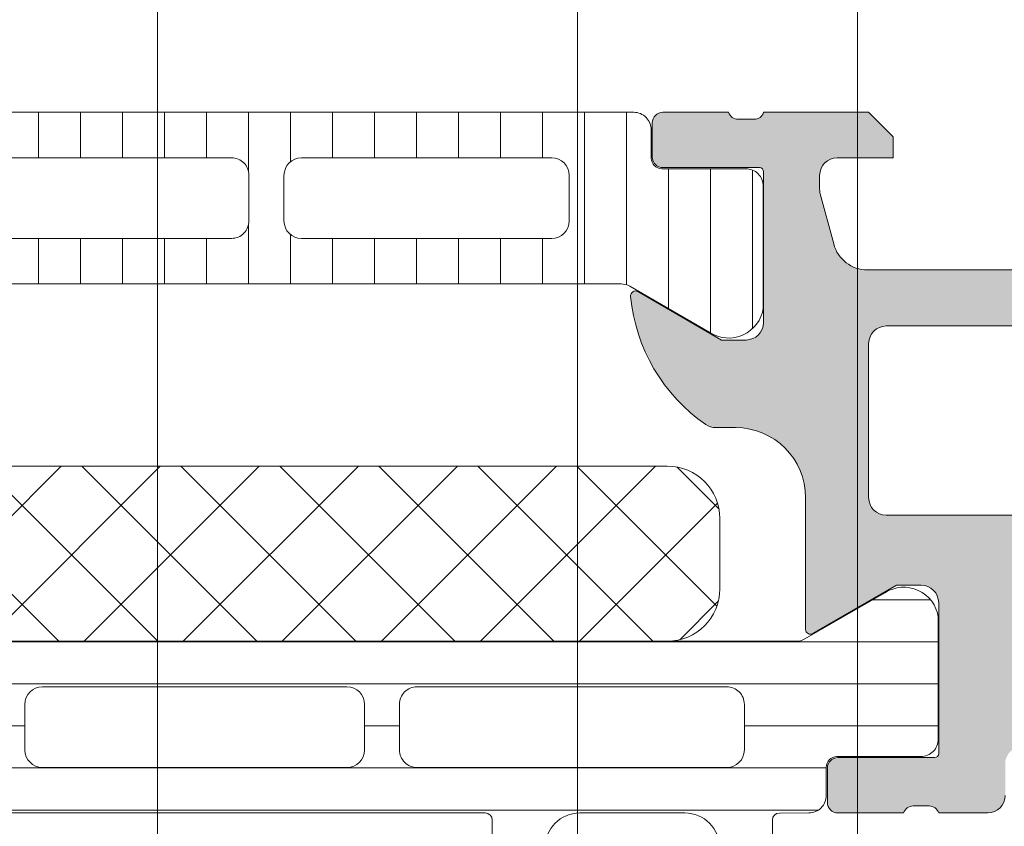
# Model space of a CAD drawing. Header units: millimetres. Extents: x 213386 to 506888, y 183055 to 450952.
# Tile 443 of 656: x 399566 to 399594, y 302159 to 302182. Entities that reach past the tile are written whole.
import ezdxf

# ---------------------------------------------------------------- set-up
doc = ezdxf.new("R2010")
doc.units = ezdxf.units.MM
doc.layers.add('FASÁDA DETAILNÍ', color=255, linetype='Continuous', lineweight=0)

msp = doc.modelspace()

# ---------------------------------------------------------------- hatches: boundary and pattern name
at = {"layer": 'FASÁDA DETAILNÍ'}
h = msp.add_hatch(dxfattribs=at)
h.set_pattern_fill('_USER', color=256, scale=1.2, angle=90, style=0, pattern_type=0)
h.set_pattern_definition([(90, (397960.6382589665, 280090.7056870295), (-1.2, 7.347638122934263e-17), [])])
edge = h.paths.add_edge_path()
edge.add_line((399583.1322093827, 302174.2492613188), (399585.4158662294, 302172.9307916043))
edge.add_arc((399585.9565011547, 302173.7720442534), 0.9999960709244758, 237.2729839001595, 351.8183919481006)
edge.add_line((399586.9463192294, 302173.6297336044), (399586.9463192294, 302177.1062751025))
edge.add_arc((399586.446323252, 302177.1062777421), 0.4999959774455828, -0.0003024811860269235, 90.00030248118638)
edge.add_line((399586.4463206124, 302177.6062737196), (399584.0463222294, 302177.6059417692))
edge.add_arc((399584.0463222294, 302177.9059417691), 0.3000000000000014, 180, 269.9999999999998, ccw=False)
edge.add_line((399583.7463222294, 302177.9059417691), (399583.7463222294, 302178.7162731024))
edge.add_arc((399583.2463249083, 302178.7162757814), 0.4999973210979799, -0.0003069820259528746, 90.00030698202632)
edge.add_line((399583.2463222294, 302179.2162731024), (399553.1638479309, 302179.2162731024))
edge.add_arc((399553.163845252, 302178.7162757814), 0.4999973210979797, 89.99969301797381, 180.0003069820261)
edge.add_line((399552.6638479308, 302178.7162731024), (399552.6638479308, 302177.9059417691))
edge.add_arc((399552.3638479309, 302177.9059417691), 0.3000000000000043, -90, -1.1368683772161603e-13, ccw=False)
edge.add_line((399552.3638479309, 302177.6059417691), (399549.9638495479, 302177.6062737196))
edge.add_arc((399549.9638469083, 302177.1062777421), 0.4999959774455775, 89.99969751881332, 180.0003024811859)
edge.add_line((399549.4638509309, 302177.1062751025), (399549.4638509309, 302173.6297336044))
edge.add_arc((399550.4536690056, 302173.7720442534), 0.9999960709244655, 188.1816080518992, 302.7270160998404)
edge.add_line((399550.9943039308, 302172.9307916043), (399553.2779607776, 302174.2492613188))
edge.add_arc((399553.5279607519, 302173.8162486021), 0.5000000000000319, 90.00005990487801, 119.9999965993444, ccw=False)
edge.add_line((399553.5279602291, 302174.3162486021), (399582.8822099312, 302174.3162486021))
edge.add_arc((399582.8822094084, 302173.8162486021), 0.5000000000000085, 60.0000034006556, 89.99994009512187, ccw=False)
edge = h.paths.add_edge_path(flags=16)
edge.add_line((399562.555492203, 302175.6162593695), (399555.405467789, 302175.6162746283))
edge.add_arc((399555.4055113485, 302176.1163181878), 0.5000435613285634, 180.0049911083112, 269.9950088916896, ccw=False)
edge.add_line((399554.905467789, 302176.1162746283), (399554.905467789, 302177.4162834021))
edge.add_arc((399555.4054801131, 302177.4162558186), 0.5000123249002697, 90.00141220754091, 179.9968392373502, ccw=False)
edge.add_line((399555.405467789, 302177.9162681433), (399562.555492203, 302177.9162681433))
edge.add_arc((399562.5554486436, 302177.4162245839), 0.5000435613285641, 0.004991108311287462, 89.99500889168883, ccw=False)
edge.add_line((399563.055492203, 302177.4162681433), (399563.055492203, 302176.1162593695))
edge.add_arc((399562.5554486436, 302176.116302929), 0.5000435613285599, -89.99500889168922, -0.004991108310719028, ccw=False)
edge = h.paths.add_edge_path(flags=16)
edge.add_line((399580.9054917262, 302175.6162593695), (399573.7554658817, 302175.6162593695))
edge.add_arc((399573.7555094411, 302176.116302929), 0.5000435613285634, 180.0049911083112, 269.9950088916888, ccw=False)
edge.add_line((399573.2554658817, 302176.1162593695), (399573.2554658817, 302177.4162681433))
edge.add_arc((399573.7555094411, 302177.4162245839), 0.5000435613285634, 90.00499110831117, 179.9950088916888, ccw=False)
edge.add_line((399573.7554658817, 302177.9162681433), (399580.9054917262, 302177.9162681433))
edge.add_arc((399580.9054481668, 302177.4162245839), 0.5000435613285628, 0.004991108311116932, 89.99500889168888, ccw=False)
edge.add_line((399581.4054917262, 302177.4162681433), (399581.4054917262, 302176.1162593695))
edge.add_arc((399580.9054481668, 302176.116302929), 0.5000435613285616, -89.99500889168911, -0.004991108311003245, ccw=False)
edge = h.paths.add_edge_path(flags=16)
edge.add_line((399571.7554658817, 302175.6162593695), (399564.5554922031, 302175.6162593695))
edge.add_arc((399564.5554414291, 302176.1162085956), 0.4999492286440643, -180.00581885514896, -89.99418114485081, ccw=False)
edge.add_line((399564.055492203, 302176.1162593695), (399564.055492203, 302177.4162681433))
edge.add_arc((399564.5554414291, 302177.4163189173), 0.4999492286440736, 89.99418114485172, 180.0058188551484, ccw=False)
edge.add_line((399564.555492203, 302177.9162681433), (399571.7554658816, 302177.9162681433))
edge.add_arc((399571.7555166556, 302177.4163189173), 0.4999492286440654, -0.005818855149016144, 90.00581885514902, ccw=False)
edge.add_line((399572.2554658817, 302177.4162681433), (399572.2554658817, 302176.1162593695))
edge.add_arc((399571.7555166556, 302176.1162085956), 0.4999492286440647, -90.00581885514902, 0.005818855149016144, ccw=False)
h = msp.add_hatch(color=256, dxfattribs=at)
edge = h.paths.add_edge_path()
edge.add_arc((399603.9562517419, 302114.21634059), 0.5000674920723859, -89.99226754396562, -0.007732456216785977, ccw=False)
edge.add_line((399603.9563192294, 302113.7162731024), (399599.9563192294, 302113.7162731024))
edge.add_arc((399599.9563867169, 302114.21634059), 0.5000674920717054, 180.0077324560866, 269.99226754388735, ccw=False)
edge.add_line((399599.4563192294, 302114.2162731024), (399599.4563192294, 302115.5163219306))
edge.add_arc((399599.9563561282, 302115.5162850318), 0.5000369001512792, 90.00422797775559, 179.9957720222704, ccw=False)
edge.add_line((399599.9563192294, 302116.0163219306), (399600.4563192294, 302116.0163219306))
edge.add_line((399600.4563192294, 302116.0163219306), (399600.4563192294, 302115.0163219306))
edge.add_line((399600.4563192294, 302115.0163219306), (399601.9563192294, 302115.0163219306))
edge.add_arc((399601.9563562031, 302116.0162849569), 0.9999630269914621, 269.9978814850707, 360.0021185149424)
edge.add_line((399602.9563192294, 302116.0163219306), (399602.9563192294, 302120.0163219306))
edge.add_arc((399601.9562423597, 302120.0162450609), 1.000076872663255, 0.004403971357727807, 89.99559602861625)
edge.add_line((399601.9563192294, 302121.0163219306), (399600.4563192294, 302121.0163219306))
edge.add_line((399600.4563192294, 302121.0163219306), (399600.4563192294, 302120.0163219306))
edge.add_line((399600.4563192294, 302120.0163219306), (399599.9563192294, 302120.0163219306))
edge.add_arc((399599.9562617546, 302120.5162644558), 0.4999425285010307, -180.00658688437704, -89.99341311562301, ccw=False)
edge.add_line((399599.4563192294, 302120.5163219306), (399599.4563192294, 302123.3163097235))
edge.add_arc((399599.9563192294, 302123.3163097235), 0.5000000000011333, 90.0000000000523, 180.0000000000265, ccw=False)
edge.add_line((399599.9563192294, 302123.8163097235), (399600.1563192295, 302123.8163097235))
edge.add_arc((399600.1563192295, 302123.3163097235), 0.5000000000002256, -2.609112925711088e-11, 89.99999999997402, ccw=False)
edge.add_line((399600.6563192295, 302123.3163097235), (399600.6563192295, 302122.8163097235))
edge.add_arc((399601.1563543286, 302122.8163448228), 0.500035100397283, 180.0040217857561, 269.9959782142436)
edge.add_line((399601.1563192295, 302122.3163097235), (399601.9563222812, 302122.3163097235))
edge.add_arc((399601.9563057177, 302122.816326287), 0.5000165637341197, -89.99810203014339, -0.001897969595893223)
edge.add_line((399602.4563222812, 302122.8163097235), (399602.4563222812, 302154.11630362))
edge.add_line((399602.4563222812, 302154.11630362), (399602.0239256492, 302160.1547612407))
edge.add_arc((399601.0247059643, 302160.1163051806), 0.9999594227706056, 2.20400286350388, 89.99999999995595)
edge.add_line((399601.0247059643, 302161.1162646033), (399594.3562537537, 302161.1162646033))
edge.add_arc((399594.3562537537, 302160.6162646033), 0.5000000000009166, 90.00000000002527, 179.9999999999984)
edge.add_line((399593.8562537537, 302160.6162646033), (399593.8562537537, 302159.7162646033))
edge.add_arc((399593.3562537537, 302159.7162646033), 0.5000000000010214, -89.99999999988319, 1.425064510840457e-10, ccw=False)
edge.add_line((399593.3562537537, 302159.2162646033), (399591.9562522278, 302159.2162646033))
edge.add_arc((399591.6887316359, 302159.1374281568), 0.278895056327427, 16.41987641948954, 91.1645893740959)
edge.add_line((399591.6830632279, 302159.4162656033), (399591.2294692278, 302159.4162656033))
edge.add_arc((399591.2238085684, 302159.1373975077), 0.2789255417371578, 88.83712992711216, 163.575405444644)
edge.add_line((399590.9562652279, 302159.2162646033), (399589.0762542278, 302159.2162646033))
edge.add_arc((399589.0762542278, 302159.5162646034), 0.3000000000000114, 180.0000000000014, 270, ccw=False)
edge.add_line((399588.7762542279, 302159.5162646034), (399588.7762542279, 302160.4962389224))
edge.add_arc((399589.0762542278, 302160.4962389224), 0.2999999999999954, 90.0000000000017, 180.0000000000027, ccw=False)
edge.add_line((399589.0762542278, 302160.7962389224), (399591.8362522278, 302160.7962389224))
edge.add_arc((399591.8362522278, 302160.9162389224), 0.1200000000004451, 269.9999999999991, 360)
edge.add_line((399591.9562522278, 302160.9162389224), (399591.9562522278, 302165.2162646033))
edge.add_arc((399591.4562522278, 302165.2162646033), 0.5000000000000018, -8.014997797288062e-13, 89.9999999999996)
edge.add_line((399591.4562522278, 302165.7162646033), (399590.7562522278, 302165.7162646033))
edge.add_line((399590.7562522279, 302165.7162646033), (399588.3634319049, 302164.3347691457))
edge.add_arc((399588.2943720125, 302164.4543843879), 0.1381197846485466, -180.0000000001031, -60.000000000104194, ccw=False)
edge.add_line((399588.1562522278, 302164.4543843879), (399588.1562522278, 302168.2162646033))
edge.add_arc((399586.1562522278, 302168.2162646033), 1.999999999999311, 6.730053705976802e-12, 90.00000000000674)
edge.add_line((399586.1562522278, 302170.2162646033), (399585.5882568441, 302170.2162646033))
edge.add_arc((399585.5882568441, 302170.7162646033), 0.5000000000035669, 235.5209282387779, 269.99999999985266, ccw=False)
edge.add_arc((399588.135730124, 302174.4257632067), 4.999999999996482, 185.3492280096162, 235.5209282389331, ccw=False)
edge.add_arc((399583.2943788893, 302173.9781448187), 0.1381197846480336, 60.00000000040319, 187.7024374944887, ccw=False)
edge.add_line((399583.3634387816, 302174.0977600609), (399585.7562591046, 302172.7162646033))
edge.add_line((399585.7562591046, 302172.7162646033), (399586.4562591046, 302172.7162646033))
edge.add_arc((399586.4562591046, 302173.2162646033), 0.5, 270, 360)
edge.add_line((399586.9562591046, 302173.2162646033), (399586.9562591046, 302177.5162902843))
edge.add_arc((399586.8362591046, 302177.5162902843), 0.1199999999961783, 1.272221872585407e-14, 89.9999999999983)
edge.add_line((399586.8362591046, 302177.6362902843), (399584.0762611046, 302177.6362902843))
edge.add_arc((399584.0762611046, 302177.9362902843), 0.2999999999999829, -180, -89.99999999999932, ccw=False)
edge.add_line((399583.7762611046, 302177.9362902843), (399583.7762611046, 302178.9162646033))
edge.add_arc((399584.0762611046, 302178.9162646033), 0.300000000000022, 90.00000000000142, 180, ccw=False)
edge.add_line((399584.0762611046, 302179.2162646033), (399585.9562721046, 302179.2162646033))
edge.add_arc((399586.2238154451, 302179.2951316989), 0.2789255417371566, 196.424594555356, 271.1628700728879)
edge.add_line((399586.2294761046, 302179.0162636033), (399586.6830701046, 302179.0162636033))
edge.add_arc((399586.6887385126, 302179.2951010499), 0.2788950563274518, 268.8354106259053, 343.5801235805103)
edge.add_line((399586.9562591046, 302179.2162646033), (399589.9563175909, 302179.2162646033))
edge.add_line((399589.9563175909, 302179.2162646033), (399590.6564204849, 302178.5161922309))
edge.add_line((399590.6564204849, 302178.5161922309), (399590.6564204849, 302177.9161861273))
edge.add_line((399590.6564204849, 302177.9161861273), (399589.0564143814, 302177.9161861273))
edge.add_arc((399589.0564238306, 302177.4161766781), 0.5000094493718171, 90.00108278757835, 179.9989172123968)
edge.add_line((399588.5564143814, 302177.4161861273), (399588.5564143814, 302177.0207580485))
edge.add_arc((399589.0564143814, 302177.0207580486), 0.5000000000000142, 180.0000000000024, 195.0000000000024)
edge.add_line((399588.5734514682, 302176.891348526), (399588.9576602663, 302175.4574617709))
edge.add_arc((399589.9235860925, 302175.716280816), 1.000000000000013, 195.0000000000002, 270.0000000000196)
edge.add_line((399589.9235860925, 302174.716280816), (399595.6564082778, 302174.716280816))
edge.add_line((399595.6564082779, 302174.716280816), (399595.6564082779, 302177.9161861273))
edge.add_line((399595.6564082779, 302177.9161861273), (399594.8564204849, 302177.9161861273))
edge.add_line((399594.8564204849, 302177.9161861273), (399594.8564204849, 302178.5161922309))
edge.add_line((399594.8564204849, 302178.5161922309), (399596.0688533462, 302179.2161739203))
edge.add_line((399596.0688533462, 302179.2161739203), (399597.1564082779, 302179.2161739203))
edge.add_line((399597.1564082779, 302179.2161739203), (399597.1564082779, 302164.2162646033))
edge.add_arc((399597.6564082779, 302164.2162646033), 0.5000000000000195, 179.9999999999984, 270.0000000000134)
edge.add_line((399597.6564082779, 302163.7162646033), (399603.4563192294, 302163.7162646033))
edge.add_arc((399603.4563192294, 302162.7162646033), 1, 0, 90.0000000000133, ccw=False)
edge.add_line((399604.4563192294, 302162.7162646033), (399604.4563192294, 302114.2162731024))
edge = h.paths.add_edge_path(flags=16)
edge.add_line((399594.8564204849, 302173.116280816), (399590.4564204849, 302173.116280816))
edge.add_arc((399590.4564204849, 302172.616280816), 0.5000000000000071, 90.00000000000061, 179.9999999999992)
edge.add_line((399589.9564204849, 302172.616280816), (399589.9564204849, 302168.216280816))
edge.add_arc((399590.4564204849, 302168.216280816), 0.4999999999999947, 179.9999999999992, 270.0000000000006)
edge.add_line((399590.4564204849, 302167.716280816), (399594.8564204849, 302167.716280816))
edge.add_arc((399594.8564204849, 302168.216280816), 0.5, 270, 360)
edge.add_line((399595.3564204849, 302168.216280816), (399595.3564204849, 302172.616280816))
edge.add_arc((399594.8564204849, 302172.616280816), 0.4999999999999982, 1.272221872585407e-14, 90.00000000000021)
h = msp.add_hatch(dxfattribs=at)
h.set_pattern_fill('NETZ', color=256, scale=2, angle=45, style=0)
h.set_pattern_definition([(45, (397960.6382589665, 280090.7056870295), (-1.414213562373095, 1.414213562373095), []), (135, (397960.6382589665, 280090.7056870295), (-1.414213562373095, -1.414213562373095), [])])
h.paths.add_polyline_path([(399584.2052426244, 302169.1170078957, -0.4142135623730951), (399585.7052426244, 302167.6170078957), (399585.7052426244, 302165.6170078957, -0.4142135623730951), (399584.2052426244, 302164.1170078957), (399557.2052426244, 302164.1170078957, -0.4142135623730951), (399555.7052426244, 302165.6170078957), (399555.7052426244, 302167.6170078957, -0.4142135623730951), (399557.2052426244, 302169.1170078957)])
h = msp.add_hatch(dxfattribs=at)
h.set_pattern_fill('LINIE', color=256, scale=1.2, angle=180, style=0)
h.set_pattern_definition([(180, (399592.5809322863, 302178.4992352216), (-1.469551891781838e-16, -1.2), [])])
edge = h.paths.add_edge_path()
edge.add_arc((399589.0462359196, 302160.5254627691), 0.2999999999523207, 89.9979246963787, 179.9979247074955)
edge.add_line((399588.7462359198, 302160.5254736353), (399588.7462072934, 302159.7151423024))
edge.add_arc((399588.2462099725, 302159.7151577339), 0.4999973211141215, 269.9976177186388, 359.99823167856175, ccw=False)
edge.add_line((399588.2461891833, 302159.2151604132), (399587.4051169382, 302159.2138398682))
edge.add_arc((399587.4051169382, 302159.0138398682), 0.1999999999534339, 89.99999998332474, 180.0000000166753)
edge.add_line((399587.2051169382, 302159.0138398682), (399587.2051169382, 302154.9138398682))
edge.add_arc((399586.7051169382, 302154.9138398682), 0.5, -90, 0, ccw=False)
edge.add_line((399586.7051169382, 302154.4138398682), (399585.8743677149, 302154.4138398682))
edge.add_arc((399585.8743677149, 302155.4138398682), 1, 194.9999999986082, 269.99999999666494, ccw=False)
edge.add_line((399584.9084418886, 302155.1550208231), (399584.7051169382, 302155.9138398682))
edge.add_line((399584.7051169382, 302155.9138398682), (399585.7051169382, 302155.9138398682))
edge.add_line((399585.7051169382, 302155.9138398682), (399585.7051169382, 302158.2138398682))
edge.add_arc((399584.700990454, 302158.2121306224), 1.004127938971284, 0.09753001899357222, 89.76591227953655)
edge.add_line((399584.7050929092, 302159.2162501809), (399581.705214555, 302159.2162501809))
edge.add_arc((399581.7092429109, 302158.2121308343), 1.004127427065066, 90.22985968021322, 179.9024820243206)
edge.add_line((399580.7051169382, 302158.2138398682), (399580.7051169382, 302155.9138398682))
edge.add_line((399580.7051169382, 302155.9138398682), (399581.7051169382, 302155.9138398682))
edge.add_line((399581.7051169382, 302155.9138398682), (399581.5017919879, 302155.1550208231))
edge.add_arc((399580.5358661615, 302155.4138398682), 1.00000000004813, 270.00000000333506, 345.0000000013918, ccw=False)
edge.add_line((399580.5358661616, 302154.4138398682), (399579.7051169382, 302154.4138398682))
edge.add_arc((399579.7051169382, 302154.9138398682), 0.5, 180, 270, ccw=False)
edge.add_line((399579.2051169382, 302154.9138398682), (399579.2051169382, 302159.0138398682))
edge.add_arc((399579.0009438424, 302159.0121113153), 0.2041804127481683, 0.4850610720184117, 88.84413107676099)
edge.add_line((399579.0050626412, 302159.2162501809), (399553.1636958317, 302159.2162731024))
edge.add_arc((399553.1637112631, 302159.7162704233), 0.4999973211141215, 179.9976177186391, 269.99823167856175, ccw=False)
edge.add_line((399552.6637139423, 302159.7162912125), (399552.6637425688, 302160.5266225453))
edge.add_arc((399552.3637425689, 302160.5266334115), 0.3000000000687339, 359.9979247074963, 449.9979246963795)
edge.add_line((399552.3637534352, 302160.8266334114), (399549.9637550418, 302160.8263883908))
edge.add_arc((399549.9637705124, 302161.326384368), 0.4999959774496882, 179.9976222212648, 269.99822718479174, ccw=False)
edge.add_line((399549.4637745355, 302161.3264051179), (399549.4639011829, 302164.8029466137))
edge.add_arc((399550.4537141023, 302164.6606001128), 0.9999960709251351, 57.270908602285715, 171.8163166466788, ccw=False)
edge.add_line((399550.9943794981, 302165.501833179), (399553.2779885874, 302164.1832807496))
edge.add_arc((399553.5280042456, 302164.6162844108), 0.4999999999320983, 239.9979280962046, 269.9978647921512)
edge.add_line((399553.5279856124, 302164.1162844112), (399587.882254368, 302164.1151980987))
edge.add_arc((399587.8822719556, 302164.6151980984), 0.500000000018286, 269.9979846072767, 299.9979213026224)
edge.add_line((399588.1322562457, 302164.1821763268), (399590.4159608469, 302165.5005633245))
edge.add_arc((399590.9565653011, 302164.6592910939), 0.9999960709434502, 8.179532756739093, 122.72494080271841, ccw=False)
edge.add_line((399591.9463885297, 302164.8015658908), (399591.9462618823, 302161.325024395))
edge.add_arc((399591.446265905, 302161.3250398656), 0.4999959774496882, 269.99762222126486, 359.99822718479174, ccw=False)
edge.add_line((399591.4462451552, 302160.8250438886), (399589.0462467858, 302160.8254627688))
edge = h.paths.add_edge_path(flags=16)
edge.add_line((399564.8551231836, 302161.0157383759), (399564.8551231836, 302162.3157324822))
edge.add_arc((399564.3551268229, 302162.3157361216), 0.4999963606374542, 359.9995829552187, 450.0004170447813)
edge.add_line((399564.3551231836, 302162.8157324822), (399555.5051292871, 302162.8157324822))
edge.add_arc((399555.5051256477, 302162.3157361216), 0.4999963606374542, 89.99958295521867, 180.0004170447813)
edge.add_line((399555.0051292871, 302162.3157324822), (399555.0051292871, 302161.015738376))
edge.add_arc((399555.5051292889, 302161.0157218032), 0.5000000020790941, 179.9981009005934, 269.9999997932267)
edge.add_line((399555.5051292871, 302160.5157218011), (399564.3551231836, 302160.5157218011))
edge.add_arc((399564.3551231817, 302161.0157218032), 0.5000000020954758, 270.0000002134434, 360.0018990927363)
edge = h.paths.add_edge_path(flags=16)
edge.add_arc((399575.0551292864, 302161.0157218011), 0.5, 270, 360)
edge.add_line((399575.5551292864, 302161.0157218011), (399575.5551292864, 302162.3157324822))
edge.add_arc((399575.0551292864, 302162.3157324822), 0.5, 0, 90)
edge.add_line((399575.0551292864, 302162.8157324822), (399566.3551231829, 302162.8157324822))
edge.add_arc((399566.3551231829, 302162.3157324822), 0.5, 90, 180)
edge.add_line((399565.8551231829, 302162.3157324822), (399565.8551231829, 302161.0157218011))
edge.add_arc((399566.3551231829, 302161.0157218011), 0.5, 180, 270)
edge.add_line((399566.3551231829, 302160.5157218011), (399575.0551292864, 302160.5157218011))
edge = h.paths.add_edge_path(flags=16)
edge.add_arc((399577.055125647, 302162.3157361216), 0.4999963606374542, 89.99958295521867, 180.0004170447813)
edge.add_line((399576.5551292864, 302162.3157324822), (399576.5551292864, 302161.015738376))
edge.add_arc((399577.0551292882, 302161.0157218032), 0.5000000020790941, 179.9981009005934, 269.9999997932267)
edge.add_line((399577.0551292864, 302160.5157218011), (399585.9051384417, 302160.5157218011))
edge.add_arc((399585.9051384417, 302161.0157065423), 0.4999847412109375, 270, 360)
edge.add_line((399586.4051231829, 302161.0157065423), (399586.4051231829, 302162.3157172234))
edge.add_arc((399585.9051079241, 302162.3157172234), 0.5000152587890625, 0, 90)
edge.add_line((399585.9051079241, 302162.8157324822), (399577.0551292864, 302162.8157324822))

# ---------------------------------------------------------------- linework, layer by layer
for p, q in [((399569.6382310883, 302119.0417735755), (399569.6382310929, 307967.1544280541)), ((399569.6382310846, 302119.0417735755), (399569.6382310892, 307967.1544280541)), ((399581.6382310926, 307967.1544280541), (399581.638231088, 302119.0417735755)), ((399581.6382310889, 307967.1544280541), (399581.6382310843, 302119.0417735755)), ((399589.638231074, 284297.1544280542), (399589.6382310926, 307967.1544280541)), ((399589.6382310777, 293752.6545279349), (399589.6382310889, 307967.1544280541)), ((399569.6382294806, 302119.0417735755), (399569.6382274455, 303317.1544282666)), ((399581.6382274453, 303317.1544282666), (399581.6382294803, 302119.0417735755)), ((399589.6382310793, 301177.6545368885), (399589.6382274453, 303317.1544282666)), ((399583.2463222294, 302179.2162731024), (399553.1638479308, 302179.2162731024)), ((399584.0762611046, 302179.2162646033), (399585.9562721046, 302179.2162646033)), ((399586.9562591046, 302179.2162646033), (399589.9563175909, 302179.2162646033)), ((399589.9563175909, 302179.2162646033), (399590.6564204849, 302178.5161922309)), ((399583.7762611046, 302177.9362902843), (399583.7762611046, 302178.9162646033)), ((399586.2294761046, 302179.0162636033), (399586.6830701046, 302179.0162636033)), ((399583.7463222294, 302177.9059417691), (399583.7463222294, 302178.7162731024)), ((399590.6564204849, 302178.5161922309), (399590.6564204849, 302177.9161861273)), ((399564.555492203, 302177.9162681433), (399571.7554658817, 302177.9162681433)), ((399573.7554658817, 302177.9162681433), (399580.9054917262, 302177.9162681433)), ((399590.6564204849, 302177.9161861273), (399589.0564143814, 302177.9161861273)), ((399572.2554658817, 302177.4162681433), (399572.2554658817, 302176.1162593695)), ((399573.2554658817, 302176.1162593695), (399573.2554658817, 302177.4162681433)), ((399581.4054917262, 302177.4162681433), (399581.4054917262, 302176.1162593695)), ((399586.4463206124, 302177.6062737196), (399584.0463222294, 302177.6059417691)), ((399586.8362591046, 302177.6362902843), (399584.0762611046, 302177.6362902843)), ((399586.9562591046, 302173.2162646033), (399586.9562591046, 302177.5162902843)), ((399588.5564143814, 302177.4161861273), (399588.5564143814, 302177.0207580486)), ((399586.9463192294, 302173.6297336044), (399586.9463192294, 302177.1062751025)), ((399588.5734514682, 302176.891348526), (399588.9576602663, 302175.4574617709)), ((399571.7554658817, 302175.6162593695), (399564.555492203, 302175.6162593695)), ((399580.9054917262, 302175.6162593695), (399573.7554658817, 302175.6162593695)), ((399589.9235860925, 302174.716280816), (399595.6564082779, 302174.716280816)), ((399553.5279602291, 302174.3162486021), (399582.8822099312, 302174.3162486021)), ((399583.1322093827, 302174.2492613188), (399585.4158662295, 302172.9307916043)), ((399583.3634387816, 302174.0977600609), (399585.7562591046, 302172.7162646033)), ((399594.8564204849, 302173.116280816), (399590.4564204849, 302173.116280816)), ((399585.7562591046, 302172.7162646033), (399586.4562591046, 302172.7162646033)), ((399589.9564204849, 302172.616280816), (399589.9564204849, 302168.216280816)), ((399586.1562522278, 302170.2162646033), (399585.5882568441, 302170.2162646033)), ((399588.1562522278, 302164.4543843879), (399588.1562522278, 302168.2162646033)), ((399590.4564204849, 302167.716280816), (399594.8564204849, 302167.716280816)), ((399590.7562522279, 302165.7162646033), (399588.3634319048, 302164.3347691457)), ((399591.4562522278, 302165.7162646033), (399590.7562522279, 302165.7162646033)), ((399591.9562522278, 302160.9162389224), (399591.9562522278, 302165.2162646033)), ((399589.0762542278, 302160.7962389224), (399591.8362522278, 302160.7962389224)), ((399588.7762542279, 302159.5162646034), (399588.7762542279, 302160.4962389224)), ((399591.6830632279, 302159.4162656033), (399591.2294692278, 302159.4162656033)), ((399590.9562652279, 302159.2162646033), (399589.0762542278, 302159.2162646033)), ((399593.3562537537, 302159.2162646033), (399591.9562522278, 302159.2162646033))]:
    msp.add_line(p, q, dxfattribs=at)
for points in [[(399557.2052426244, 302164.1170078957), (399584.2052426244, 302164.1170078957, 0.414213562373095), (399585.7052426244, 302165.6170078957), (399585.7052426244, 302167.6170078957, 0.414213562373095), (399584.2052426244, 302169.1170078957), (399557.2052426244, 302169.1170078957, 0.414213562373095), (399555.7052426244, 302167.6170078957), (399555.7052426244, 302165.6170078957, 0.414213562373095)], [(399575.0551292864, 302160.5157218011, 0.4142135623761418), (399575.5551292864, 302161.0157218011), (399575.5551292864, 302162.3157324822, 0.4142135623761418), (399575.0551292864, 302162.8157324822), (399566.3551231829, 302162.8157324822, 0.4142135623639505), (399565.8551231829, 302162.3157324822), (399565.8551231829, 302161.0157218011, 0.414213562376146), (399566.3551231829, 302160.5157218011)], [(399577.0551292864, 302162.8157324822, 0.4142178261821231), (399576.5551292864, 302162.3157324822), (399576.5551292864, 302161.015738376, 0.4142232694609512), (399577.0551292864, 302160.5157218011), (399585.9051384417, 302160.5157218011, 0.4142135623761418), (399586.4051231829, 302161.0157065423), (399586.4051231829, 302162.3157172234, 0.4142135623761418), (399585.9051079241, 302162.8157324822)]]:
    msp.add_lwpolyline(points, format="xyb", close=True, dxfattribs=at)
for points in [[(399553.5279856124, 302164.1162844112), (399587.882254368, 302164.1151980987, 0.1316522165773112), (399588.1322562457, 302164.1821763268), (399590.4159608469, 302165.5005633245, -0.5460410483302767), (399591.9463885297, 302164.8015658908), (399591.9462618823, 302161.325024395, -0.4142166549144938), (399591.4462451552, 302160.8250438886), (399589.0462467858, 302160.8254627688, 0.4142135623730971), (399588.7462359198, 302160.5254736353), (399588.7462072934, 302159.7151423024, -0.4142167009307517), (399588.2461891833, 302159.2151604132), (399587.4051169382, 302159.2138398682, 0.414213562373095), (399587.2051169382, 302159.0138398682), (399587.2051169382, 302154.9138398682, -0.414213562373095)], [(399579.2051169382, 302154.9138398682), (399579.2051169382, 302159.0138398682, 0.4058498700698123), (399579.0050626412, 302159.2162501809), (399553.1636958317, 302159.2162731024, -0.4142167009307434)], [(399585.7051169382, 302158.2138398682, 0.4125193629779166), (399584.7050929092, 302159.2162501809), (399581.705214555, 302159.2162501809, 0.4125410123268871), (399580.7051169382, 302158.2138398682)]]:
    msp.add_lwpolyline(points, format="xyb", dxfattribs=at)
for centre, radius, start, end in [((399583.2463249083, 302178.7162757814), 0.4999973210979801, 359.9996930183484, 90.0003069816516), ((399584.0762611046, 302178.9162646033), 0.3000000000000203, 90, 180), ((399586.2238154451, 302179.2951316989), 0.2789255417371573, 196.4245945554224, 271.1628700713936), ((399586.6887385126, 302179.2951010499), 0.2788950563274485, 268.8354106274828, 343.5801235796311), ((399584.0762611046, 302177.9362902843), 0.2999999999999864, 180, 270), ((399571.7555166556, 302177.4163189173), 0.4999492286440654, 359.9941811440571, 90.00581885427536), ((399573.7555094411, 302177.4162245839), 0.5000435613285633, 90.00499110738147, 179.995008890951), ((399580.9054481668, 302177.4162245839), 0.5000435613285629, 0.00499110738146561, 89.99500889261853), ((399584.0463222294, 302177.9059417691), 0.3000000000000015, 180, 270), ((399589.0564238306, 302177.4161766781), 0.5000094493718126, 90.00108278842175, 179.9989172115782), ((399586.446323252, 302177.1062777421), 0.4999959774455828, 359.9996975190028, 90.00030248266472), ((399586.8362591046, 302177.5162902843), 0.1199999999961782, 0, 90), ((399589.0564143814, 302177.0207580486), 0.5000000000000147, 180, 194.9999999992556), ((399571.7555166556, 302176.1162085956), 0.4999492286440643, 269.9941811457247, 0.005818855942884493), ((399573.7555094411, 302176.116302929), 0.5000435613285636, 180.0049911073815, 269.9950088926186), ((399580.9054481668, 302176.116302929), 0.5000435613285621, 270.0049911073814, 359.9950088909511), ((399589.9235860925, 302175.716280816), 1.000000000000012, 194.9999999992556, 270), ((399582.8822094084, 302173.8162486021), 0.5000000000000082, 60.00000340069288, 89.99994009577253), ((399583.2943788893, 302173.9781448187), 0.1381197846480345, 59.99999999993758, 187.7024374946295), ((399588.135730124, 302174.4257632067), 4.999999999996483, 185.349228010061, 235.5209282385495), ((399585.9565011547, 302173.7720442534), 0.9999960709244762, 237.2729839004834, 351.8183919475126), ((399586.4562591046, 302173.2162646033), 0.5, 270, 0), ((399590.4564204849, 302172.616280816), 0.5000000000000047, 90, 180), ((399585.5882568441, 302170.7162646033), 0.5000000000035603, 235.5209282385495, 270), ((399586.1562522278, 302168.2162646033), 1.999999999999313, 0, 90), ((399590.4564204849, 302168.216280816), 0.4999999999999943, 180, 270), ((399591.4562522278, 302165.2162646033), 0.5000000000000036, 0, 90), ((399588.2943720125, 302164.4543843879), 0.1381197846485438, 180, 300.0000000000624), ((399589.0762542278, 302160.4962389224), 0.2999999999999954, 90, 180), ((399591.8362522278, 302160.9162389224), 0.1200000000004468, 270, 0), ((399593.3562537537, 302159.7162646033), 0.5000000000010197, 270, 0), ((399589.0762542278, 302159.5162646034), 0.3000000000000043, 180, 270), ((399591.2238085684, 302159.1373975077), 0.2789255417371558, 88.83712992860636, 163.5754054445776), ((399591.6887316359, 302159.1374281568), 0.2788950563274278, 16.4198764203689, 91.16458937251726)]:
    msp.add_arc(centre, radius, start, end, dxfattribs=at)

doc.saveas('drawing.dxf')
